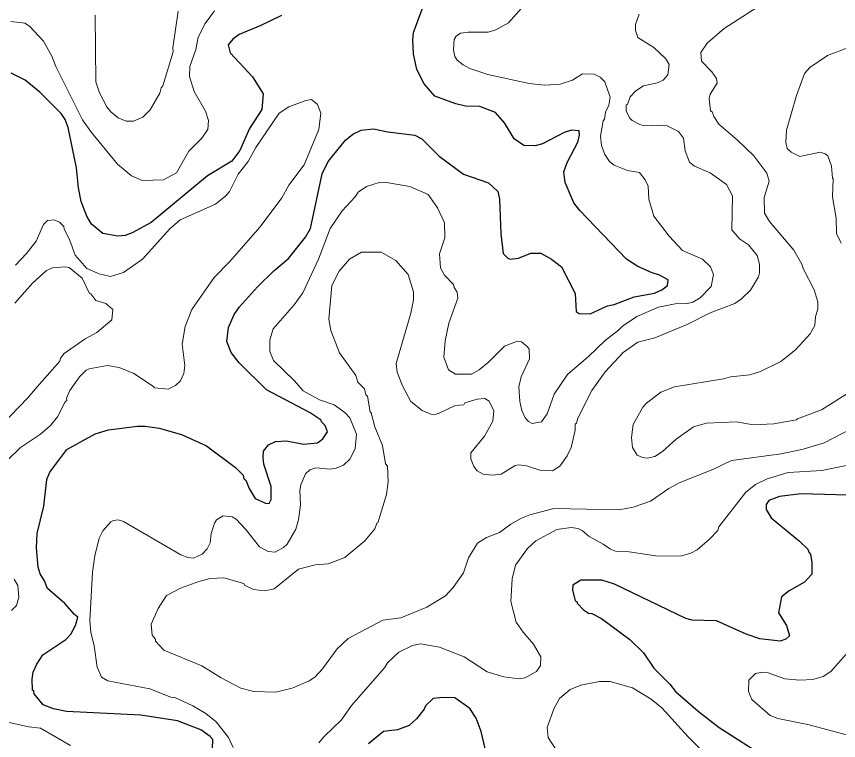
# Model space of a CAD drawing. Extents: x 447.8 to 473.9, y 7733.1 to 7760.8.
# Drawn here: x 449.762 to 451.907, y 7740.259 to 7742.149 of the extents above; entities that cross this region are included whole.
import ezdxf

# ---------------------------------------------------------------- set-up
doc = ezdxf.new("R2010")
doc.units = 0
doc.header["$LTSCALE"] = 0.032
doc.layers.add('1', color=7, linetype='Continuous', lineweight=25)
doc.layers.add('2', color=7, linetype='Continuous', lineweight=13)

msp = doc.modelspace()

# ---------------------------------------------------------------- linework, layer by layer
at = {"layer": '1'}
for points in [[(450.7981, 7742.0506), (450.7958, 7742.0879), (450.7979, 7742.1064), (450.8316, 7742.1986)], [(450.4531, 7742.1511), (450.3991, 7742.1249), (450.3432, 7742.1017), (450.3267, 7742.0892), (450.3143, 7742.0745), (450.3191, 7742.0539), (450.3776, 7741.9907), (450.4059, 7741.9462), (450.4019, 7741.9057), (450.3703, 7741.8565), (450.3444, 7741.7986), (450.324, 7741.771), (450.2606, 7741.7329), (450.1138, 7741.6105), (450.0636, 7741.5835), (450.0459, 7741.5772), (450.0262, 7741.5748), (449.9875, 7741.5823)], [(450.9332, 7741.9147), (450.908, 7741.9202), (450.8537, 7741.9402), (450.8257, 7741.9729), (450.8067, 7742.0103), (450.7981, 7742.0506)], [(449.9188, 7741.7536), (449.8972, 7741.8591), (449.8892, 7741.8793), (449.8785, 7741.895), (449.8232, 7741.9511), (449.7846, 7741.9822), (449.748, 7742.0006)], [(450.1341, 7741.0739), (450.1929, 7741.0577), (450.2576, 7741.0283), (450.3333, 7740.9718), (450.3538, 7740.9514), (450.3554, 7740.9419), (450.3605, 7740.9381), (450.3687, 7740.9165), (450.3851, 7740.8908), (450.4119, 7740.8781), (450.4209, 7740.8773), (450.4262, 7740.8883), (450.4263, 7740.9218), (450.4076, 7740.9801), (450.4054, 7740.9977), (450.4069, 7741.0142), (450.4194, 7741.0308), (450.4382, 7741.0395), (450.4663, 7741.041), (450.5109, 7741.0323), (450.5477, 7741.0362), (450.5616, 7741.0459), (450.5736, 7741.0646), (450.5678, 7741.0809), (450.5579, 7741.0908), (450.557, 7741.0951), (450.5285, 7741.1141), (450.4142, 7741.1744), (450.3427, 7741.2442), (450.322, 7741.2714), (450.3109, 7741.2999), (450.3148, 7741.3365), (450.3301, 7741.3707), (450.3442, 7741.3904), (450.3904, 7741.4429), (450.4332, 7741.4849), (450.4717, 7741.5169), (450.5157, 7741.5724), (450.5291, 7741.5955), (450.5599, 7741.7381), (450.5756, 7741.7699), (450.6201, 7741.8255), (450.6397, 7741.8412), (450.6616, 7741.8521), (450.6936, 7741.8554), (450.7308, 7741.8474), (450.801, 7741.8386), (450.8197, 7741.8292), (450.8652, 7741.7835), (450.9281, 7741.7373), (450.9939, 7741.7146), (451.0176, 7741.6917), (451.0226, 7741.6718), (451.026, 7741.5813), (451.032, 7741.5302), (451.044, 7741.5174), (451.0499, 7741.5149), (451.072, 7741.5179), (451.104, 7741.5306), (451.1302, 7741.5308), (451.1581, 7741.5152), (451.1837, 7741.4954), (451.2195, 7741.4252), (451.2223, 7741.3788), (451.23, 7741.3731), (451.2588, 7741.3721), (451.3036, 7741.3936), (451.3212, 7741.3971), (451.3737, 7741.4169), (451.4265, 7741.4266), (451.4456, 7741.4353), (451.4609, 7741.4467), (451.4624, 7741.4608), (451.4394, 7741.4738), (451.4204, 7741.4792), (451.3832, 7741.4956), (451.3539, 7741.5153), (451.2314, 7741.6417), (451.2164, 7741.6625), (451.1935, 7741.7148), (451.1902, 7741.7432), (451.1988, 7741.7677), (451.2269, 7741.8206), (451.231, 7741.8386), (451.2305, 7741.85), (451.2102, 7741.8514), (451.191, 7741.8458), (451.134, 7741.8165), (451.1154, 7741.8109), (451.0854, 7741.8121), (451.0609, 7741.8293), (451.0352, 7741.8709), (451.0118, 7741.898), (450.9713, 7741.9131), (450.9332, 7741.9147)], [(449.9875, 7741.5823), (449.9577, 7741.6068), (449.9453, 7741.627), (449.9308, 7741.6658), (449.9236, 7741.7011), (449.9188, 7741.7536)], [(449.8937, 7741.0181), (449.9669, 7741.0595), (450.0018, 7741.0699), (450.078, 7741.0794), (450.0979, 7741.0794), (450.1341, 7741.0739)], [(450.2731, 7740.2382), (450.2739, 7740.2615), (450.2672, 7740.2694), (450.2434, 7740.2867), (450.1825, 7740.3107), (450.0867, 7740.3252), (449.8927, 7740.3348), (449.8585, 7740.3417), (449.8315, 7740.3525), (449.808, 7740.3806), (449.8074, 7740.3874), (449.8042, 7740.3905), (449.8026, 7740.4195), (449.8059, 7740.437), (449.8147, 7740.4583), (449.8304, 7740.4828), (449.8907, 7740.5224), (449.9041, 7740.5366), (449.9164, 7740.5594), (449.9219, 7740.5813), (449.9132, 7740.5876), (449.888, 7740.6164), (449.8431, 7740.6557), (449.8348, 7740.676), (449.8236, 7740.6937), (449.8187, 7740.7112), (449.8139, 7740.762), (449.8162, 7740.7994), (449.833, 7740.8704), (449.8409, 7740.94), (449.8491, 7740.9597), (449.8937, 7741.0181)], [(451.9611, 7740.8984), (451.8094, 7740.9031), (451.7524, 7740.896), (451.7253, 7740.885), (451.7183, 7740.8752), (451.7177, 7740.862), (451.7307, 7740.8405), (451.8052, 7740.7795), (451.8269, 7740.7585), (451.8289, 7740.7505), (451.8338, 7740.7457), (451.837, 7740.7232), (451.837, 7740.6927), (451.8177, 7740.6724), (451.778, 7740.65), (451.7576, 7740.6342), (451.7505, 7740.5924), (451.7712, 7740.5592), (451.7789, 7740.5318), (451.7693, 7740.5239), (451.7543, 7740.5184), (451.7011, 7740.524), (451.6658, 7740.5367), (451.5885, 7740.5712), (451.5252, 7740.5728), (451.5081, 7740.5773), (451.3224, 7740.6674), (451.2895, 7740.6773), (451.2346, 7740.6771), (451.2132, 7740.6641), (451.2126, 7740.6519), (451.2197, 7740.6231), (451.2244, 7740.6217), (451.225, 7740.6175), (451.2412, 7740.6004), (451.254, 7740.5916), (451.2633, 7740.5903), (451.2884, 7740.5771), (451.3626, 7740.5222), (451.3975, 7740.4874), (451.4247, 7740.4481), (451.4666, 7740.4061), (451.4817, 7740.3872), (451.5407, 7740.3354), (451.5954, 7740.293), (451.718, 7740.2147)], [(450.9905, 7740.2118), (450.9743, 7740.2827), (450.9616, 7740.3172), (450.945, 7740.3425), (450.9056, 7740.3702), (450.8753, 7740.3717), (450.8495, 7740.3684), (450.8292, 7740.3498), (450.826, 7740.3404), (450.8059, 7740.3155), (450.7869, 7740.298), (450.7557, 7740.287), (450.7196, 7740.2826), (450.6804, 7740.25)]]:
    msp.add_lwpolyline(points, dxfattribs=at)
at = {"layer": '2'}
for points in [[(451.1553, 7742.2207), (451.1178, 7742.2036), (451.0923, 7742.1847), (451.0457, 7742.1319), (451.0126, 7742.1133), (450.9924, 7742.1072)], [(450.1841, 7742.1621), (450.1698, 7742.0662), (450.1704, 7742.056), (450.1439, 7741.9671), (450.1392, 7741.9624), (450.1357, 7741.9486), (450.1106, 7741.9046), (450.0919, 7741.8856), (450.0671, 7741.8755), (450.0481, 7741.8755), (450.0277, 7741.8841), (450.0084, 7741.8998), (449.9978, 7741.9125), (449.9782, 7741.9492), (449.9694, 7741.978), (449.9669, 7742.1515)], [(450.2546, 7742.1302), (450.279, 7742.1634)], [(451.6933, 7742.1716), (451.6083, 7742.1168), (451.5642, 7742.0788), (451.5472, 7742.0545), (451.549, 7742.0317), (451.5759, 7742.0043), (451.5887, 7741.9866), (451.5901, 7741.9743), (451.5722, 7741.9455), (451.5693, 7741.9335), (451.5726, 7741.9021), (451.5772, 7741.8994), (451.5811, 7741.8872), (451.5943, 7741.8673), (451.6433, 7741.8255), (451.6856, 7741.7848), (451.7199, 7741.7392), (451.7254, 7741.7188), (451.7127, 7741.6763), (451.7136, 7741.6351), (451.7267, 7741.6131), (451.7905, 7741.5388), (451.8112, 7741.5022), (451.8147, 7741.4905), (451.8433, 7741.4349), (451.853, 7741.4041), (451.853, 7741.3853), (451.8468, 7741.3647), (451.8452, 7741.3423), (451.833, 7741.3202), (451.7943, 7741.2781), (451.7562, 7741.2483), (451.7029, 7741.2216), (451.6751, 7741.2137), (451.6248, 7741.2084), (451.6064, 7741.203), (451.4788, 7741.1822), (451.4432, 7741.1679), (451.4055, 7741.1394), (451.396, 7741.129), (451.3706, 7741.0838), (451.3665, 7741.0498), (451.3689, 7741.0237), (451.3813, 7741.0033), (451.395, 7740.9974), (451.4078, 7740.9957), (451.4275, 7741.0002), (451.4474, 7741.0129), (451.483, 7741.045), (451.5287, 7741.0775), (451.5619, 7741.0868), (451.6402, 7741.0907), (451.684, 7741.0828), (451.7383, 7741.0852), (451.7975, 7741.0956), (451.7999, 7741.0988), (451.862, 7741.1217), (451.9399, 7741.171)], [(449.7471, 7742.1356), (449.7839, 7742.1313), (449.7963, 7742.1228), (449.8327, 7742.084), (449.8542, 7742.0447), (449.8643, 7742.0179), (449.9339, 7741.8788), (449.9579, 7741.8453), (450.0253, 7741.7633), (450.0617, 7741.7324), (450.0898, 7741.7207), (450.1455, 7741.7221), (450.1799, 7741.7403), (450.2115, 7741.7968), (450.2449, 7741.8297), (450.2612, 7741.8537), (450.2626, 7741.8766), (450.255, 7741.9012), (450.2254, 7741.9531)], [(450.791, 7741.3742), (450.7525, 7741.2426), (450.7556, 7741.22), (450.769, 7741.1845), (450.7906, 7741.1433), (450.8204, 7741.1205), (450.8434, 7741.1107), (450.8542, 7741.11), (450.8652, 7741.113), (450.9063, 7741.1336), (450.9291, 7741.1353), (450.932, 7741.1406), (450.9643, 7741.1499), (450.9841, 7741.1515), (450.9952, 7741.145), (451.0074, 7741.1196), (451.0049, 7741.0927), (450.9827, 7741.0533), (450.9474, 7741.0097), (450.9473, 7740.9938), (450.9556, 7740.9737), (450.9643, 7740.9631), (450.9796, 7740.954), (451.0038, 7740.9513), (451.0269, 7740.954), (451.0631, 7740.9766), (451.0724, 7740.9784), (451.0928, 7740.9754), (451.1272, 7740.9648), (451.1601, 7740.9625), (451.1799, 7740.9748), (451.1991, 7741.002), (451.2092, 7741.0239), (451.2196, 7741.0687), (451.2198, 7741.0848), (451.223, 7741.087), (451.2265, 7741.1002), (451.2627, 7741.1726), (451.2979, 7741.2208), (451.3451, 7741.2712), (451.3833, 7741.2983), (451.4279, 7741.3102), (451.5118, 7741.345), (451.5715, 7741.3747), (451.6366, 7741.3994), (451.654, 7741.4119), (451.6771, 7741.4341), (451.6977, 7741.4687), (451.7007, 7741.4796), (451.7007, 7741.5019), (451.6941, 7741.5245), (451.6717, 7741.5524), (451.6488, 7741.5686), (451.6287, 7741.5921), (451.6302, 7741.6803), (451.6143, 7741.7099), (451.5721, 7741.7402), (451.5314, 7741.7581), (451.518, 7741.7682), (451.5069, 7741.7979), (451.5023, 7741.831), (451.4891, 7741.8482), (451.4599, 7741.8627), (451.4386, 7741.8651), (451.4006, 7741.8635), (451.3886, 7741.8663), (451.3687, 7741.8766), (451.3625, 7741.8828), (451.353, 7741.9012), (451.3529, 7741.9176), (451.3559, 7741.9189), (451.3634, 7741.9387), (451.3783, 7741.9545), (451.3978, 7741.9677), (451.4343, 7741.9756), (451.449, 7741.982), (451.461, 7741.996), (451.4651, 7742.0228), (451.4552, 7742.0392), (451.4253, 7742.0676), (451.3833, 7742.0938), (451.3771, 7742.1121), (451.377, 7742.1276), (451.3865, 7742.1544)], [(450.2254, 7741.9531), (450.2131, 7741.9918), (450.2139, 7742.018), (450.2303, 7742.0622), (450.2363, 7742.0944), (450.2546, 7742.1302)], [(450.9924, 7742.1072), (450.9401, 7742.1078), (450.9209, 7742.105), (450.9093, 7742.0969), (450.9041, 7742.088), (450.9024, 7742.0614), (450.906, 7742.0441), (450.9119, 7742.0348), (450.9273, 7742.0221), (450.9447, 7742.0129), (450.9918, 7741.9973), (451.0995, 7741.9732), (451.1398, 7741.9693), (451.1809, 7741.9716), (451.213, 7741.9823), (451.239, 7741.9989), (451.2694, 7741.9982), (451.2845, 7741.9903), (451.2969, 7741.9778), (451.3109, 7741.9379), (451.3079, 7741.9174), (451.2984, 7741.8991), (451.2966, 7741.8809), (451.293, 7741.8763), (451.2856, 7741.8357), (451.2886, 7741.812), (451.2971, 7741.7882), (451.3092, 7741.7703), (451.3212, 7741.7605), (451.3563, 7741.7464), (451.3875, 7741.7417), (451.4024, 7741.7222), (451.4101, 7741.7057), (451.4116, 7741.6719), (451.4249, 7741.6275), (451.465, 7741.5755), (451.4995, 7741.5379), (451.5515, 7741.5153), (451.5724, 7741.4952), (451.5804, 7741.4749), (451.5741, 7741.4441), (451.5457, 7741.4142), (451.5263, 7741.4027), (451.5125, 7741.3991), (451.4808, 7741.3984), (451.4372, 7741.39), (451.3807, 7741.3659), (451.3432, 7741.3407), (451.3327, 7741.3297), (451.2977, 7741.3033), (451.2555, 7741.2619), (451.1997, 7741.214), (451.165, 7741.163), (451.1462, 7741.1114), (451.1317, 7741.0906), (451.1072, 7741.0863), (451.0977, 7741.0919), (451.0893, 7741.1015), (451.0805, 7741.1205), (451.0754, 7741.1435), (451.0725, 7741.1817), (451.0791, 7741.2079), (451.1001, 7741.2554), (451.0993, 7741.2801), (451.0955, 7741.2867), (451.0798, 7741.2997), (451.0662, 7741.3005), (451.0355, 7741.2877), (450.9926, 7741.2453), (450.9696, 7741.2264), (450.9496, 7741.2147), (450.9077, 7741.2147), (450.889, 7741.2267), (450.8771, 7741.2596), (450.8805, 7741.3016), (450.8904, 7741.348), (450.9133, 7741.4137), (450.9118, 7741.4291), (450.9039, 7741.4408), (450.9022, 7741.4494), (450.8791, 7741.473), (450.8681, 7741.4929), (450.8661, 7741.5289), (450.8797, 7741.5705), (450.8783, 7741.6099), (450.8607, 7741.6492), (450.8361, 7741.6839), (450.7881, 7741.7047), (450.7224, 7741.7159), (450.7082, 7741.715), (450.675, 7741.7048), (450.6531, 7741.6901), (450.646, 7741.6776), (450.6118, 7741.6416), (450.5803, 7741.595)], [(451.9134, 7741.5566), (451.9019, 7741.5824), (451.9003, 7741.6224), (451.8908, 7741.6782), (451.893, 7741.7251), (451.8908, 7741.7267), (451.8884, 7741.7581), (451.8788, 7741.7844), (451.8722, 7741.7904), (451.8591, 7741.7945), (451.806, 7741.7833), (451.7828, 7741.7944), (451.7731, 7741.804), (451.7689, 7741.8196), (451.7714, 7741.852), (451.7971, 7741.9419), (451.8176, 7741.9998), (451.8322, 7742.0157), (451.8782, 7742.0463), (451.9329, 7742.0677)], [(449.7377, 7740.9895), (449.7722, 7741.0237), (449.8244, 7741.0585), (449.8511, 7741.0809), (449.8687, 7741.1033), (449.8892, 7741.1427), (449.8935, 7741.1462), (449.8926, 7741.152), (449.9011, 7741.1728), (449.9265, 7741.2082), (449.9436, 7741.2251), (449.9516, 7741.2293), (449.9991, 7741.2374), (450.0297, 7741.2323), (450.0678, 7741.2169), (450.1197, 7741.183), (450.1218, 7741.1791), (450.1576, 7741.1759), (450.1772, 7741.1856), (450.1897, 7741.1974), (450.1985, 7741.2169), (450.2009, 7741.2375), (450.1946, 7741.2936), (450.202, 7741.3391), (450.2196, 7741.3836), (450.2781, 7741.4674), (450.3178, 7741.5081), (450.3981, 7741.5997), (450.4539, 7741.6751), (450.473, 7741.7083), (450.5124, 7741.761), (450.5512, 7741.8534), (450.556, 7741.8964), (450.5474, 7741.9184), (450.532, 7741.9314), (450.5167, 7741.9293), (450.4722, 7741.9128), (450.4473, 7741.8964), (450.3863, 7741.8068), (450.3669, 7741.7704), (450.3401, 7741.737), (450.3175, 7741.6916), (450.3078, 7741.6801), (450.2813, 7741.6587), (450.1892, 7741.6175), (450.1623, 7741.5947), (450.0906, 7741.5151), (450.0411, 7741.4801), (450.0075, 7741.4699), (449.978, 7741.477), (449.9458, 7741.491), (449.9151, 7741.5259), (449.9002, 7741.5663), (449.8862, 7741.5936), (449.8858, 7741.6004), (449.8745, 7741.6117), (449.8603, 7741.6181), (449.8432, 7741.6163), (449.8329, 7741.606), (449.8136, 7741.5618), (449.7879, 7741.5297), (449.7592, 7741.4997)], [(450.5803, 7741.595), (450.5498, 7741.5152), (450.5089, 7741.4271), (450.4868, 7741.396), (450.4318, 7741.3337), (450.4231, 7741.3046)], [(451.9383, 7741.0716), (451.8695, 7741.0355), (451.8149, 7741.0194), (451.7573, 7741.0071), (451.6273, 7740.9898), (451.5789, 7740.9664), (451.4908, 7740.9313), (451.464, 7740.9171), (451.4164, 7740.8837), (451.3712, 7740.868), (451.3342, 7740.8614), (451.1644, 7740.8646), (451.1011, 7740.8478), (451.0798, 7740.8395), (451.0515, 7740.8237), (451.0221, 7740.8015), (450.9886, 7740.7884), (450.9649, 7740.774), (450.941, 7740.7359), (450.9279, 7740.6969), (450.9015, 7740.6586), (450.881, 7740.6366), (450.8328, 7740.607), (450.765, 7740.5791), (450.7174, 7740.5727), (450.6273, 7740.5256), (450.5989, 7740.4986), (450.5605, 7740.446), (450.54, 7740.4247), (450.5255, 7740.4148), (450.4817, 7740.3955), (450.4378, 7740.3854), (450.3814, 7740.387), (450.3473, 7740.3959), (450.2964, 7740.4226), (450.2458, 7740.4542), (450.1467, 7740.495), (450.125, 7740.5183), (450.1247, 7740.5231), (450.1162, 7740.5342), (450.1137, 7740.5629), (450.1318, 7740.6036), (450.1537, 7740.6376), (450.1903, 7740.6569), (450.2376, 7740.6744), (450.2669, 7740.6818), (450.3027, 7740.6836), (450.3552, 7740.6685), (450.3565, 7740.6646), (450.3808, 7740.6528), (450.4097, 7740.6499), (450.4339, 7740.6546), (450.4975, 7740.7063), (450.5416, 7740.7179), (450.575, 7740.7204), (450.6188, 7740.7369), (450.6707, 7740.7797), (450.6972, 7740.8112), (450.702, 7740.8259), (450.7052, 7740.8269), (450.7277, 7740.9011), (450.7316, 7740.9337), (450.73, 7740.9747), (450.7245, 7740.9813), (450.7166, 7741.0285), (450.6969, 7741.0778), (450.6875, 7741.1144), (450.6844, 7741.1167), (450.6778, 7741.1579), (450.6733, 7741.1608), (450.6698, 7741.1771), (450.6523, 7741.1945), (450.6472, 7741.2119), (450.6052, 7741.2703), (450.5822, 7741.3288), (450.577, 7741.3589), (450.585, 7741.4466), (450.6037, 7741.4837), (450.6306, 7741.5149), (450.6619, 7741.5331), (450.7133, 7741.5334)], [(450.7133, 7741.5334), (450.7519, 7741.5113), (450.7835, 7741.4749), (450.7981, 7741.4295), (450.7981, 7741.4089), (450.791, 7741.3742)], [(449.7011, 7741.0605), (449.7919, 7741.153), (449.8157, 7741.1824), (449.8754, 7741.2487), (449.8767, 7741.257), (449.8865, 7741.2691), (449.9411, 7741.3073), (449.9712, 7741.3241), (450.0104, 7741.357), (450.0137, 7741.3835), (449.9949, 7741.3993), (449.9692, 7741.4076), (449.9561, 7741.4243), (449.9524, 7741.4253), (449.9332, 7741.4652), (449.8996, 7741.4937), (449.8888, 7741.4955), (449.8558, 7741.4923), (449.8405, 7741.4856), (449.804, 7741.4528), (449.7575, 7741.3999)], [(450.4231, 7741.3046), (450.4232, 7741.2742), (450.4325, 7741.2507), (450.4876, 7741.1975), (450.51, 7741.1713), (450.5525, 7741.1477), (450.5909, 7741.1349), (450.619, 7741.115), (450.6313, 7741.1011), (450.6489, 7741.0581), (450.6458, 7741.02), (450.6318, 7740.993), (450.615, 7740.9776), (450.5959, 7740.9698), (450.58, 7740.9673), (450.5428, 7740.971), (450.5278, 7740.965), (450.5163, 7740.9552), (450.504, 7740.926), (450.5016, 7740.9113), (450.5029, 7740.8737), (450.4975, 7740.8353), (450.4909, 7740.8107), (450.4678, 7740.7716), (450.4583, 7740.7626), (450.4366, 7740.7505), (450.4189, 7740.752), (450.3962, 7740.7648), (450.3608, 7740.8098), (450.3349, 7740.8363), (450.3244, 7740.8431), (450.3009, 7740.8451), (450.2842, 7740.8347), (450.2787, 7740.8261), (450.2699, 7740.7996), (450.267, 7740.7747), (450.2594, 7740.7596), (450.2463, 7740.7451), (450.2237, 7740.7352), (450.2094, 7740.7365), (450.191, 7740.7437), (450.0409, 7740.8302), (450.0276, 7740.8347), (450.0147, 7740.8335), (450.0079, 7740.8298), (449.9876, 7740.8062), (449.9781, 7740.7867), (449.9665, 7740.7411), (449.9605, 7740.6981), (449.9534, 7740.5716), (449.9561, 7740.5418), (449.9645, 7740.5058), (449.9722, 7740.4501), (449.9836, 7740.4245), (450, 7740.4145), (450.11, 7740.3941), (450.1651, 7740.3722), (450.1748, 7740.3713), (450.2225, 7740.3492), (450.2563, 7740.3293), (450.2831, 7740.3077), (450.3151, 7740.2669), (450.3271, 7740.2412)], [(451.1168, 7740.7803), (451.1716, 7740.8099), (451.2091, 7740.8148), (451.2274, 7740.8125), (451.2382, 7740.8075), (451.2565, 7740.7913), (451.2931, 7740.7717), (451.3114, 7740.7583), (451.3251, 7740.753), (451.3604, 7740.7516), (451.4354, 7740.7397), (451.4976, 7740.7413), (451.5212, 7740.7476), (451.5381, 7740.7567), (451.5704, 7740.7841), (451.5918, 7740.8075), (451.5947, 7740.8168), (451.6652, 7740.9068), (451.6899, 7740.9273), (451.7205, 7740.9415), (451.7756, 7740.9582), (451.863, 7740.964), (451.928, 7740.9764)], [(451.0657, 7740.5678), (451.0522, 7740.622), (451.055, 7740.6813), (451.0636, 7740.7165), (451.0949, 7740.7597), (451.1168, 7740.7803)], [(449.7489, 7740.5979), (449.762, 7740.6112), (449.7681, 7740.633), (449.7657, 7740.6639), (449.7563, 7740.6804)], [(450.5509, 7740.253), (450.5649, 7740.2699), (450.6098, 7740.313), (450.6362, 7740.3507), (450.7222, 7740.4487), (450.7301, 7740.4613), (450.7599, 7740.4896), (450.7955, 7740.5072), (450.8163, 7740.5116), (450.866, 7740.5028), (450.9302, 7740.4771), (450.9898, 7740.4383), (451.0339, 7740.4249), (451.0723, 7740.4199), (451.0895, 7740.4223), (451.1184, 7740.4387), (451.1291, 7740.4546), (451.1297, 7740.4778), (451.1107, 7740.5108), (451.0836, 7740.5417), (451.0657, 7740.5678)], [(451.9267, 7740.484), (451.8865, 7740.4388), (451.8671, 7740.4261), (451.8393, 7740.4183), (451.8062, 7740.4166), (451.7666, 7740.4203), (451.7234, 7740.436), (451.7084, 7740.4374), (451.6905, 7740.4342), (451.6727, 7740.4165), (451.672, 7740.3871), (451.6803, 7740.3659), (451.7288, 7740.3243), (451.7485, 7740.3165), (451.8263, 7740.3006), (451.9502, 7740.2678)], [(449.903, 7740.2462), (449.8247, 7740.2915), (449.794, 7740.2945), (449.7231, 7740.3106), (449.6551, 7740.3172), (449.544, 7740.337), (449.5277, 7740.347), (449.5157, 7740.3657), (449.5125, 7740.3861), (449.5188, 7740.4178)], [(451.1814, 7740.2169), (451.1493, 7740.2668), (451.1469, 7740.2931), (451.1648, 7740.3435), (451.1788, 7740.3683), (451.2067, 7740.3918), (451.234, 7740.4036), (451.2827, 7740.4134), (451.3108, 7740.4126), (451.3691, 7740.3964), (451.4175, 7740.3673), (451.4456, 7740.3446), (451.5142, 7740.2689), (451.547, 7740.2368)]]:
    msp.add_lwpolyline(points, dxfattribs=at)

doc.saveas('drawing.dxf')
